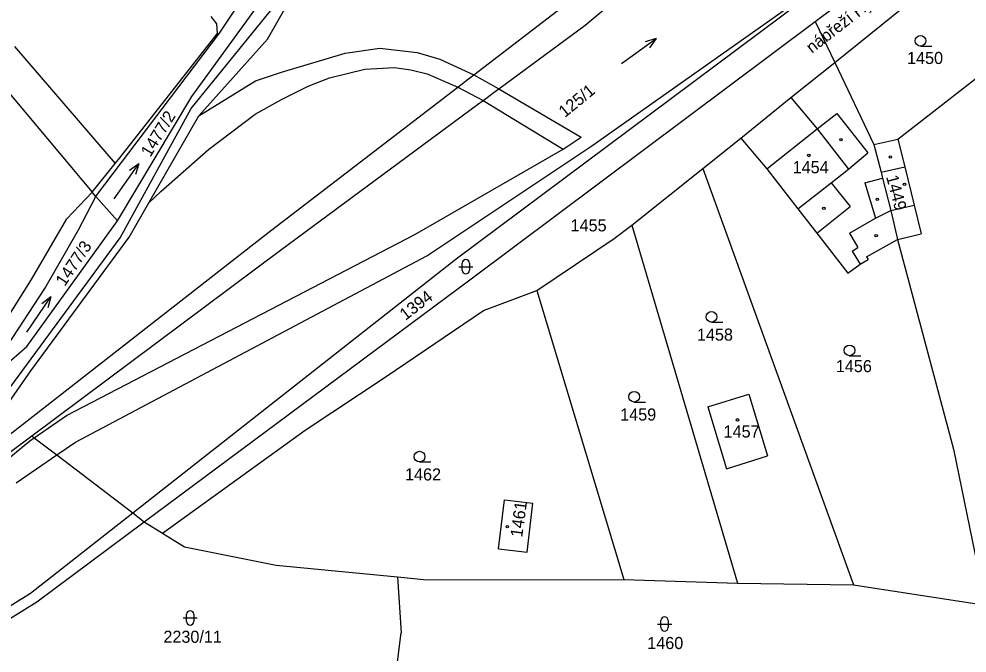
# Model space of a CAD drawing. Extents: x -785744 to -782822, y -1067550 to -1063910.
# Drawn here: x -784600.3 to -784467.1, y -1065748.7 to -1065659.6 of the extents above; entities that cross this region are included whole.
import ezdxf

# ---------------------------------------------------------------- set-up
doc = ezdxf.new("R2010")
doc.units = 0
for name, color, linetype in [('Hranice parcel', 7, 'Continuous'), ('Parcelní čísla', 7, 'Continuous'), ('Pop_ČP_popisy', 7, 'Continuous'), ('Vnitřní kresba', 7, 'Continuous'), ('Značky budov', 7, 'Continuous'), ('Značky kultur', 7, 'Continuous')]:
    doc.layers.add(name, color=color, linetype=linetype)

msp = doc.modelspace()

# ---------------------------------------------------------------- linework, layer by layer
at = {"layer": 'Hranice parcel'}
for points in [[(-784520.75, -1065660.46), (-784471.14, -1065618.93)], [(-784538.86, -1065693.26), (-784471.9, -1065643.25)], [(-784488.43, -1065659.91), (-784470.41, -1065646.43)], [(-784575.98, -1065670.46), (-784560.79, -1065649.47)], [(-784485.7, -1065665.67), (-784468.08, -1065651.43)], [(-784565.38, -1065662.43), (-784561.43, -1065655.46)], [(-784536.4, -1065667.43), (-784523.31, -1065657.39)], [(-784573.34, -1065659.23), (-784572.55, -1065660.24)], [(-784572.55, -1065660.24), (-784572.46, -1065661.68)], [(-784536.77, -1065696.07), (-784488.43, -1065659.91)], [(-784532.86, -1065669.4), (-784520.75, -1065660.46)], [(-784488.43, -1065659.91), (-784485.7, -1065665.67)], [(-784586.11, -1065679.08), (-784572.46, -1065661.68)], [(-784575.02, -1065673.16), (-784565.38, -1065662.43)], [(-784600.9, -1065663.45), (-784586.77, -1065679.9)], [(-784476.83, -1065676.44), (-784461.84, -1065664.79)], [(-784605.48, -1065665.44), (-784590.01, -1065683.93)], [(-784491.85, -1065670.62), (-784485.7, -1065665.67)], [(-784485.7, -1065665.67), (-784480.22, -1065677.2)], [(-784537.14, -1065668), (-784536.4, -1065667.43)], [(-784539.42, -1065669.75), (-784538.62, -1065669.14)], [(-784538.62, -1065669.14), (-784537.14, -1065668)], [(-784586.45, -1065687.93), (-784575.98, -1065670.46)], [(-784565.39, -1065689.68), (-784539.42, -1065669.75)], [(-784535.06, -1065671.02), (-784533.51, -1065669.88)], [(-784533.51, -1065669.88), (-784532.86, -1065669.4)], [(-784563.56, -1065692.06), (-784535.85, -1065671.6)], [(-784535.85, -1065671.6), (-784535.06, -1065671.02)], [(-784498.9, -1065676.3), (-784491.85, -1065670.62)], [(-784582.04, -1065685.4), (-784575.02, -1065673.16)], [(-784504.24, -1065680.6), (-784498.9, -1065676.3)], [(-784498.9, -1065676.3), (-784495.25, -1065680.61)], [(-784480.22, -1065677.2), (-784476.83, -1065676.44)], [(-784476.83, -1065676.44), (-784475.87, -1065680.36)], [(-784480.22, -1065677.2), (-784479.19, -1065681.12)], [(-784586.77, -1065679.9), (-784586.11, -1065679.08)], [(-784590.01, -1065683.93), (-784586.77, -1065679.9)], [(-784514.21, -1065688.53), (-784504.24, -1065680.6)], [(-784504.24, -1065680.6), (-784483.08, -1065739.1)], [(-784495.25, -1065680.61), (-784490.87, -1065686.24)], [(-784479.19, -1065681.12), (-784478.98, -1065681.95)], [(-784475.87, -1065680.36), (-784474.55, -1065685.73)], [(-784478.98, -1065681.95), (-784477.84, -1065686.48)], [(-784593.57, -1065687.64), (-784590.01, -1065683.93)], [(-784589.46, -1065684.54), (-784590.01, -1065683.93)], [(-784589.46, -1065684.54), (-784586.45, -1065687.93)], [(-784584.8, -1065690.22), (-784582.04, -1065685.4)], [(-784490.87, -1065686.24), (-784488.23, -1065689.65)], [(-784474.55, -1065685.73), (-784473.57, -1065689.78)], [(-784598.5, -1065696.2), (-784593.57, -1065687.64)], [(-784477.84, -1065686.48), (-784476.86, -1065690.58)], [(-784599.17, -1065705.61), (-784586.45, -1065687.93)], [(-784516.68, -1065690.43), (-784514.21, -1065688.53)], [(-784514.21, -1065688.53), (-784499.35, -1065738.85)], [(-784600.19, -1065716.89), (-784565.39, -1065689.68)], [(-784598.61, -1065709.03), (-784584.8, -1065690.22)], [(-784527.54, -1065697.74), (-784516.68, -1065690.43)], [(-784488.23, -1065689.65), (-784483.84, -1065695.28)], [(-784476.86, -1065690.58), (-784473.57, -1065689.78)], [(-784481.22, -1065692.99), (-784476.86, -1065690.58)], [(-784476.86, -1065690.58), (-784469.04, -1065720.02)], [(-784598.49, -1065718.13), (-784563.56, -1065692.06)], [(-784481.22, -1065692.99), (-784481, -1065693.39)], [(-784584.3, -1065728.98), (-784538.86, -1065693.26)], [(-784483.84, -1065695.28), (-784482.14, -1065694.02)], [(-784482.14, -1065694.02), (-784481, -1065693.39)], [(-784607.07, -1065709.76), (-784598.5, -1065696.2)], [(-784582.67, -1065730.23), (-784536.77, -1065696.07)], [(-784535.02, -1065700.54), (-784527.54, -1065697.74)], [(-784527.54, -1065697.74), (-784515.31, -1065738.34)], [(-784548.71, -1065709.79), (-784535.02, -1065700.54)], [(-784605.68, -1065711.2), (-784599.17, -1065705.61)], [(-784602.47, -1065714.53), (-784598.61, -1065709.03)], [(-784560.08, -1065717.34), (-784548.71, -1065709.79)], [(-784503.51, -1065714.05), (-784497.76, -1065712.3)], [(-784497.76, -1065712.3), (-784495.13, -1065720.95)], [(-784503.51, -1065714.05), (-784500.9, -1065722.78)], [(-784608.87, -1065723.64), (-784600.19, -1065716.89)], [(-784607.75, -1065725.05), (-784598.49, -1065718.13)], [(-784580.12, -1065731.82), (-784560.08, -1065717.34)], [(-784500.9, -1065722.78), (-784495.13, -1065720.95)], [(-784469.04, -1065720.02), (-784464.54, -1065741.96)], [(-784532.9, -1065734.04), (-784532.09, -1065727.13)], [(-784532.09, -1065727.13), (-784528.1, -1065727.6)], [(-784528.91, -1065734.51), (-784528.1, -1065727.6)], [(-784598.65, -1065740.26), (-784584.3, -1065728.98)], [(-784597.76, -1065741.47), (-784582.67, -1065730.23)], [(-784582.67, -1065730.23), (-784580.12, -1065731.82)], [(-784580.12, -1065731.82), (-784577.04, -1065733.73)], [(-784577.04, -1065733.73), (-784564.14, -1065736.31)], [(-784532.9, -1065734.04), (-784528.91, -1065734.51)], [(-784564.14, -1065736.31), (-784547.09, -1065737.98)], [(-784547.09, -1065737.98), (-784546.59, -1065745.84)], [(-784547.09, -1065737.98), (-784543.01, -1065738.38)], [(-784543.01, -1065738.38), (-784515.31, -1065738.34)], [(-784515.31, -1065738.34), (-784499.35, -1065738.85)], [(-784499.35, -1065738.85), (-784483.08, -1065739.1)], [(-784483.08, -1065739.1), (-784464.54, -1065741.96)], [(-784609.6, -1065747.04), (-784598.65, -1065740.26)], [(-784608.82, -1065748.32), (-784597.76, -1065741.47)], [(-784552.45, -1065792.53), (-784546.59, -1065745.84)]]:
    msp.add_lwpolyline(points, dxfattribs=at)
at = {"layer": 'Vnitřní kresba'}
for points in [[(-784572.12, -1065661.55), (-784568.04, -1065655.44)], [(-784519.82, -1065677.42), (-784490.89, -1065656.98)], [(-784576.1, -1065672.15), (-784564.95, -1065658.42)], [(-784589.39, -1065684.4), (-784572.12, -1065661.55)], [(-784554.45, -1065664.39), (-784549.61, -1065663.68)], [(-784549.61, -1065663.68), (-784544.34, -1065664.3)], [(-784563.38, -1065667.05), (-784554.45, -1065664.39)], [(-784544.34, -1065664.3), (-784541.17, -1065665.2)], [(-784551.7, -1065666.62), (-784547.53, -1065666.4)], [(-784547.53, -1065666.4), (-784545.24, -1065666.73)], [(-784541.17, -1065665.2), (-784536.4, -1065667.43)], [(-784567.04, -1065668.28), (-784563.38, -1065667.05)], [(-784556.68, -1065667.84), (-784551.7, -1065666.62)], [(-784545.24, -1065666.73), (-784542.92, -1065667.29)], [(-784542.92, -1065667.29), (-784538.62, -1065669.14)], [(-784536.4, -1065667.43), (-784532.86, -1065669.4)], [(-784575.02, -1065673.16), (-784567.04, -1065668.28)], [(-784563.41, -1065670.87), (-784559.64, -1065669)], [(-784559.64, -1065669), (-784556.68, -1065667.84)], [(-784538.62, -1065669.14), (-784535.06, -1065671.02)], [(-784532.86, -1065669.4), (-784521.31, -1065676.18)], [(-784567.12, -1065672.93), (-784563.41, -1065670.87)], [(-784535.06, -1065671.02), (-784523.85, -1065677.85)], [(-784491.85, -1065670.62), (-784488.18, -1065675.02)], [(-784586.06, -1065690.32), (-784576.1, -1065672.15)], [(-784573.65, -1065677.93), (-784567.12, -1065672.93)], [(-784488.18, -1065675.02), (-784485.42, -1065672.84)], [(-784485.42, -1065672.84), (-784481.06, -1065678.36)], [(-784495.25, -1065680.61), (-784488.18, -1065675.02)], [(-784488.18, -1065675.02), (-784483.77, -1065680.69)], [(-784523.85, -1065677.85), (-784521.31, -1065676.18)], [(-784580.34, -1065683.8), (-784573.65, -1065677.93)], [(-784544.69, -1065689.86), (-784523.85, -1065677.85)], [(-784542.97, -1065692.84), (-784519.82, -1065677.42)], [(-784483.77, -1065680.69), (-784481.06, -1065678.36)], [(-784486.18, -1065682.61), (-784483.77, -1065680.69)], [(-784479.19, -1065681.12), (-784475.87, -1065680.36)], [(-784481.46, -1065682.6), (-784478.98, -1065681.95)], [(-784582.04, -1065685.4), (-784580.34, -1065683.8)], [(-784490.87, -1065686.24), (-784486.18, -1065682.61)], [(-784486.18, -1065682.61), (-784483.54, -1065685.94)], [(-784481.46, -1065682.6), (-784479.95, -1065687.57)], [(-784591.91, -1065689.2), (-784589.46, -1065684.54)], [(-784589.46, -1065684.54), (-784589.39, -1065684.4)], [(-784488.23, -1065689.65), (-784483.54, -1065685.94)], [(-784477.84, -1065686.48), (-784474.55, -1065685.73)], [(-784483.61, -1065689.68), (-784479.95, -1065687.57)], [(-784479.95, -1065687.57), (-784477.84, -1065686.48)], [(-784603.29, -1065713.68), (-784586.06, -1065690.32)], [(-784596.66, -1065697.44), (-784591.91, -1065689.2)], [(-784593.6, -1065715.31), (-784544.69, -1065689.86)], [(-784483.61, -1065689.68), (-784482.44, -1065691.69)], [(-784483.26, -1065692.2), (-784482.44, -1065691.69)], [(-784592.33, -1065719.03), (-784542.97, -1065692.84)], [(-784483.26, -1065692.2), (-784482.14, -1065694.02)], [(-784605.68, -1065711.2), (-784596.66, -1065697.44)], [(-784598.13, -1065718.41), (-784593.6, -1065715.31)], [(-784598.76, -1065718.84), (-784598.13, -1065718.41)], [(-784598.49, -1065718.13), (-784598.13, -1065718.41)], [(-784598.13, -1065718.41), (-784594.96, -1065720.83)], [(-784608.21, -1065726.61), (-784598.76, -1065718.84)], [(-784594.96, -1065720.83), (-784592.33, -1065719.03)], [(-784600.67, -1065724.75), (-784594.96, -1065720.83)], [(-784594.96, -1065720.83), (-784584.3, -1065728.98)], [(-784584.3, -1065728.98), (-784582.67, -1065730.23)]]:
    msp.add_lwpolyline(points, dxfattribs=at)
at = {"layer": 'Značky budov'}
for centre in [(-784484.83, -1065676.52), (-784489.34, -1065678.75), (-784477.9, -1065678.96), (-784475.9, -1065682.8), (-784479.72, -1065684.92), (-784487.23, -1065686.18), (-784479.88, -1065690.01), (-784499.35, -1065715.91), (-784531.69, -1065730.9)]:
    msp.add_circle(centre, 0.175, dxfattribs=at)
at = {"layer": 'Značky kultur'}
for p, q in [((-784473.66, -1065663.39), (-784472.06, -1065663.39)), ((-784538.51, -1065694.39), (-784536.51, -1065694.39)), ((-784538.01, -1065694.89), (-784538.01, -1065693.89)), ((-784537.01, -1065693.89), (-784537.01, -1065694.89)), ((-784503.01, -1065702.17), (-784501.41, -1065702.17)), ((-784483.62, -1065706.89), (-784482.02, -1065706.89)), ((-784513.87, -1065713.4), (-784512.27, -1065713.4)), ((-784544.01, -1065721.82), (-784542.41, -1065721.82)), ((-784577.23, -1065743.73), (-784575.23, -1065743.73)), ((-784576.73, -1065744.23), (-784576.73, -1065743.23)), ((-784575.73, -1065743.23), (-784575.73, -1065744.23)), ((-784510.6, -1065744.59), (-784508.6, -1065744.59)), ((-784510.1, -1065745.09), (-784510.1, -1065744.09)), ((-784509.1, -1065744.09), (-784509.1, -1065745.09))]:
    msp.add_line(p, q, dxfattribs=at)
for points in [[(-784515.65, -1065665.84), (-784510.79, -1065662.32), (-784512.3, -1065662.8)], [(-784510.79, -1065662.32), (-784511.71, -1065663.61)], [(-784586.9, -1065684.84), (-784583.46, -1065679.92), (-784584.73, -1065680.86)], [(-784583.46, -1065679.92), (-784583.91, -1065681.44)], [(-784599.19, -1065703.59), (-784595.81, -1065698.63), (-784597.07, -1065699.59)], [(-784595.81, -1065698.63), (-784596.24, -1065700.15)]]:
    msp.add_lwpolyline(points, dxfattribs=at)
for centre in [(-784473.66, -1065662.64), (-784503.01, -1065701.42), (-784483.62, -1065706.14), (-784513.87, -1065712.65), (-784544.01, -1065721.07)]:
    msp.add_circle(centre, 0.75, dxfattribs=at)
for centre, start, end in [((-784537.51, -1065693.89), 0, 180), ((-784537.51, -1065694.89), 180, 0), ((-784576.23, -1065743.23), 0, 180), ((-784509.6, -1065744.09), 0, 180), ((-784576.23, -1065744.23), 180, 0), ((-784509.6, -1065745.09), 180, 0)]:
    msp.add_arc(centre, 0.5, start, end, dxfattribs=at)

# ---------------------------------------------------------------- texts
at = {"layer": 'Parcelní čísla'}
for s, p in [('1450', (-784475.54, -1065665.9)), ('1454', (-784491.61, -1065681.25)), ('1455', (-784522.8, -1065689.42)), ('1458', (-784505.05, -1065704.77)), ('1456', (-784485.54, -1065709.2)), ('1459', (-784515.83, -1065716)), ('1457', (-784501.31, -1065718.39)), ('1462', (-784546.05, -1065724.42)), ('2230/11', (-784579.99, -1065747.23)), ('1460', (-784512.03, -1065748.11))]:
    msp.add_text(s, height=1.7, dxfattribs=at).set_placement(p)
for s, rotation, p in [('1477/2', 58.4958, (-784581.83, -1065679.09)), ('1449', 285.0593, (-784478.5, -1065681.74)), ('1477/3', 56.0129, (-784593.85, -1065697.25)), ('1461', 82.1244, (-784529.6, -1065732.47))]:
    msp.add_text(s, height=1.7, rotation=rotation, dxfattribs=at).set_placement(p)
at = {"layer": 'Pop_ČP_popisy'}
for s, rotation, p in [('nábřeží Hynka Šlosara', 37.9929, (-784488.9, -1065664.48)), ('125/1', 39.2349, (-784523.61, -1065673.51)), ('1394', 37.7869, (-784545.99, -1065702.01))]:
    msp.add_text(s, height=1.7, rotation=rotation, dxfattribs=at).set_placement(p)

doc.saveas('drawing.dxf')
